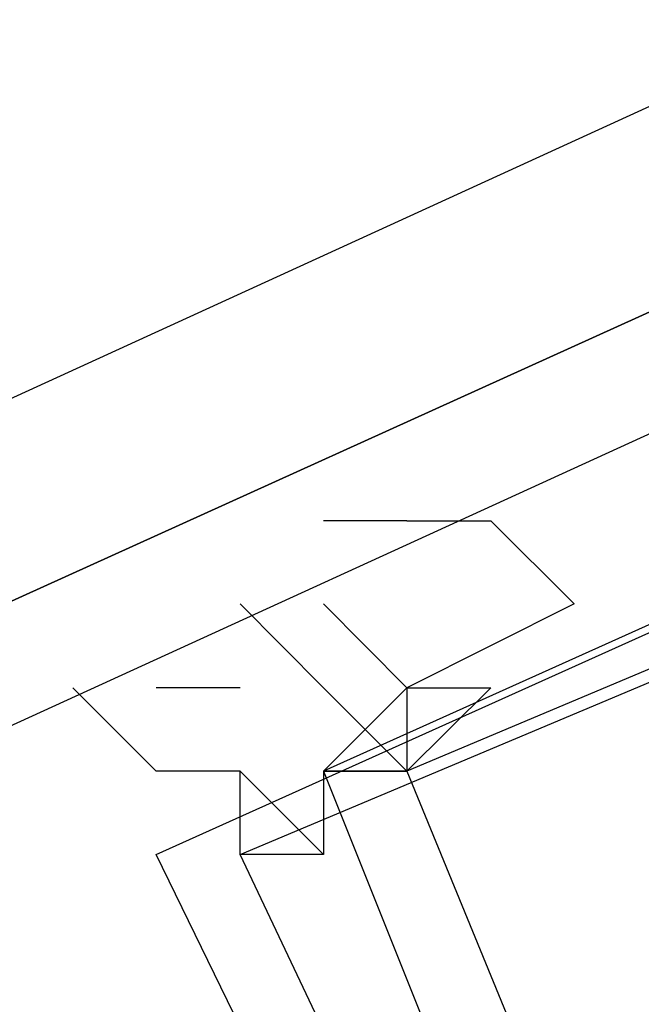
# Model space of a CAD drawing. Header units: feet. Extents: x -79 to 198, y -22 to 181.
# Tile 571 of 656: x 44.4715 to 44.5707, y 145.0739 to 145.2311. Entities that reach past the tile are written whole.
import ezdxf

# ---------------------------------------------------------------- set-up
doc = ezdxf.new("R2010")
doc.units = ezdxf.units.FT
doc.layers.add('A-LINEA', color=7, linetype='CONTINUOUS')

msp = doc.modelspace()

# ---------------------------------------------------------------- linework, layer by layer
at = {"layer": 'A-LINEA'}
for p, q in [((44.52, 145.1378), (44.52, 145.1378)), ((44.52, 145.1378), (44.52, 145.1378)), ((44.52, 145.0978), (44.5067, 145.1111)), ((44.52, 145.0978), (44.5067, 145.1111))]:
    msp.add_line(p, q, dxfattribs=at)
for points in [[(44.7333, 144.5778), (45.0133, 144.6844), (44.7867, 145.2311), (44.52, 145.1111), (44.7333, 144.5778)], [(44.7333, 144.5778), (45.0133, 144.6844), (44.7867, 145.2311), (44.52, 145.1111), (44.7333, 144.5778)], [(44.5733, 145.2178), (40.9867, 143.5778), (41, 143.5644), (44.5867, 145.1911), (44.5867, 145.2178), (44.5733, 145.2178)], [(44.5733, 145.2178), (40.9867, 143.5778), (41, 143.5644), (44.5867, 145.1911), (44.5867, 145.2178), (44.5733, 145.2178)], [(45, 144.6978), (44.7467, 144.5778), (44.4933, 145.0978), (44.76, 145.2178), (45, 144.6978)], [(45, 144.6978), (44.7467, 144.5778), (44.4933, 145.0978), (44.76, 145.2178), (45, 144.6978)], [(44.7467, 144.5911), (45, 144.6978), (44.7867, 145.2178), (44.5333, 145.1111), (44.7467, 144.5911)], [(44.7467, 144.5911), (45, 144.6978), (44.7867, 145.2178), (44.5333, 145.1111), (44.7467, 144.5911)], [(44.9867, 144.6978), (44.7467, 144.5911), (44.5067, 145.0978), (44.76, 145.2044), (44.9867, 144.6978)], [(44.9867, 144.6978), (44.7467, 144.5911), (44.5067, 145.0978), (44.76, 145.2044), (44.9867, 144.6978)], [(44.5867, 145.1911), (41, 143.5644), (41, 143.5511), (41, 143.5378), (41.0133, 143.5378), (44.6, 145.1778), (44.5867, 145.1911)], [(44.5867, 145.1911), (41, 143.5644), (41, 143.5511), (41, 143.5378), (41.0133, 143.5378), (44.6, 145.1778), (44.5867, 145.1911)], [(44.5333, 145.1511), (44.5333, 145.1511), (44.5467, 145.1511), (44.5467, 145.1511), (44.56, 145.1378), (44.56, 145.1378), (44.5333, 145.1244), (44.5333, 145.1244), (44.5333, 145.1244), (44.5333, 145.1244), (44.5467, 145.1244), (44.5333, 145.1111), (44.5333, 145.1111), (44.5333, 145.1111), (44.52, 145.1111), (44.5333, 145.1111), (44.52, 145.1244), (44.52, 145.1244), (44.52, 145.1244), (44.52, 145.1244), (44.5067, 145.1378), (44.5067, 145.1378), (44.5067, 145.1378)], [(44.5333, 145.1511), (44.5333, 145.1511), (44.5467, 145.1511), (44.5467, 145.1511), (44.56, 145.1378), (44.56, 145.1378), (44.5333, 145.1244), (44.5333, 145.1244), (44.5333, 145.1244), (44.5333, 145.1244), (44.5467, 145.1244), (44.5333, 145.1111), (44.5333, 145.1111), (44.5333, 145.1111), (44.52, 145.1111), (44.5333, 145.1111), (44.52, 145.1244), (44.52, 145.1244), (44.52, 145.1244), (44.52, 145.1244), (44.5067, 145.1378), (44.5067, 145.1378), (44.5067, 145.1378)], [(44.5333, 145.1511), (44.52, 145.1511), (44.52, 145.1511)], [(44.5333, 145.1511), (44.52, 145.1511), (44.52, 145.1511)], [(44.52, 145.1378), (44.52, 145.1378), (44.52, 145.1378), (44.52, 145.1378), (44.5333, 145.1244), (44.5333, 145.1244), (44.52, 145.1111), (44.52, 145.1111), (44.52, 145.1111), (44.52, 145.1111), (44.52, 145.1111), (44.52, 145.0978), (44.52, 145.0978), (44.5067, 145.0978), (44.5067, 145.0978), (44.5067, 145.1111), (44.5067, 145.1111), (44.5067, 145.1111), (44.4933, 145.1111), (44.4933, 145.1111), (44.48, 145.1244), (44.48, 145.1244)], [(44.52, 145.1378), (44.52, 145.1378), (44.52, 145.1378), (44.52, 145.1378), (44.5333, 145.1244), (44.5333, 145.1244), (44.52, 145.1111), (44.52, 145.1111), (44.52, 145.1111), (44.52, 145.1111), (44.52, 145.1111), (44.52, 145.0978), (44.52, 145.0978), (44.5067, 145.0978), (44.5067, 145.0978), (44.5067, 145.1111), (44.5067, 145.1111), (44.5067, 145.1111), (44.4933, 145.1111), (44.4933, 145.1111), (44.48, 145.1244), (44.48, 145.1244)], [(44.5067, 145.1378), (44.5067, 145.1378), (44.5067, 145.1378)], [(44.5067, 145.1378), (44.5067, 145.1378), (44.5067, 145.1378)], [(44.5067, 145.1244), (44.4933, 145.1244), (44.4933, 145.1244)], [(44.5067, 145.1244), (44.4933, 145.1244), (44.4933, 145.1244)], [(44.5333, 145.1244), (44.5333, 145.1244), (44.5333, 145.1244), (44.5333, 145.1244), (44.5333, 145.1111)], [(44.5333, 145.1244), (44.5333, 145.1244), (44.5333, 145.1244), (44.5333, 145.1244), (44.5333, 145.1111)], [(44.52, 145.1111), (44.52, 145.1111), (44.52, 145.1111), (44.52, 145.1111)], [(44.52, 145.1111), (44.52, 145.1111), (44.52, 145.1111), (44.52, 145.1111)]]:
    msp.add_lwpolyline(points, dxfattribs=at)

doc.saveas('drawing.dxf')
